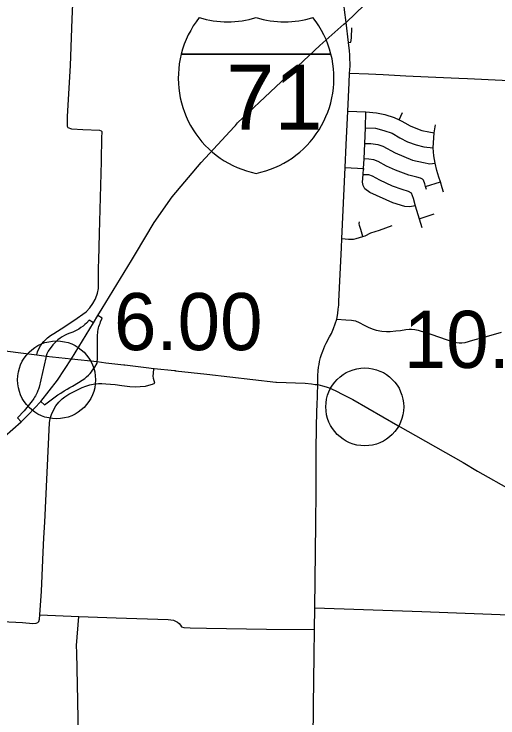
# Model space of a CAD drawing. Extents: x 1659811 to 1934326, y 644115 to 934867.
# Drawn here: x 1801590 to 1810912, y 663921 to 677476 of the extents above; entities that cross this region are included whole.
import ezdxf

# ---------------------------------------------------------------- set-up
doc = ezdxf.new("R2010")
doc.units = 0
for name, color, linetype in [('Default', 7, 'Continuous'), ('GM_X_City_Street', 7, 'Continuous'), ('GM_X_County_Road', 7, 'Continuous'), ('GM_X_Interchange_Ramps', 7, 'Continuous'), ('GM_X_Interstate_Route', 7, 'Continuous'), ('GM_X_Interstate_Shield', 7, 'Continuous'), ('GM_X_State_Route', 7, 'Continuous'), ('GM_X_Township_Road', 7, 'Continuous')]:
    doc.layers.add(name, color=color, linetype=linetype)

msp = doc.modelspace()

# ---------------------------------------------------------------- linework, layer by layer
at = {"layer": 'Default'}
for centre in [(1802408, 670432), (1808347, 669911)]:
    msp.add_circle(centre, 750, dxfattribs=at)
at = {"layer": 'GM_X_City_Street'}
for points in [[(1808058, 676402), (1808063, 676477), (1808063, 676539), (1808061, 676598), (1808058, 676692), (1808050, 676769)], [(1807444, 670339), (1807443, 670385), (1807445, 670514), (1807450, 670604), (1807457, 670674), (1807466, 670730), (1807476, 670782), (1807495, 670864), (1807513, 670923), (1807536, 670984), (1807556, 671037), (1807578, 671084), (1807603, 671137), (1807669, 671259), (1807706, 671327), (1807747, 671422), (1807808, 671602), (1807828, 671710), (1807837, 671791), (1807844, 671870), (1807847, 671938), (1807871, 672467), (1807895, 672976), (1807904, 673151), (1807971, 674520), (1807990, 674960), (1808022, 675604), (1808045, 676151), (1808054, 676341), (1808058, 676402)], [(1810161, 676241), (1810328, 676234), (1810996, 676200), (1811302, 676188), (1811320, 676187)], [(1808022, 675604), (1808366, 675591), (1808575, 675576), (1808735, 675543), (1808910, 675486), (1809010, 675439), (1809062, 675412), (1809120, 675379), (1809222, 675322), (1809299, 675291), (1809446, 675234), (1809581, 675206), (1809685, 675186)], [(1809319, 673783), (1809217, 673762), (1809118, 673771), (1808890, 673840), (1808445, 674038), (1808346, 674111), (1808316, 674174), (1808304, 674240), (1808313, 674387), (1808320, 674504), (1808333, 674689), (1808346, 674982), (1808358, 675288), (1808366, 675591)], [(1809010, 675439), (1809075, 675579)], [(1809865, 674044), (1809840, 674131), (1809805, 674245), (1809774, 674332), (1809735, 674464), (1809700, 674604), (1809676, 674744), (1809666, 674902), (1809685, 675186), (1809710, 675342)], [(1808358, 675288), (1808556, 675277), (1808712, 675237), (1808872, 675180), (1809020, 675094), (1809169, 675018), (1809337, 674958), (1809485, 674919), (1809666, 674902)], [(1808346, 674982), (1808463, 674982), (1808595, 674961), (1808694, 674931), (1808932, 674802), (1809266, 674664), (1809481, 674615), (1809599, 674595), (1809700, 674604)], [(1809535, 674098), (1809515, 674156), (1809503, 674206), (1809478, 674275), (1809458, 674298), (1809419, 674317), (1809347, 674335), (1809197, 674376), (1808936, 674467), (1808767, 674546), (1808607, 674639), (1808520, 674670), (1808427, 674682), (1808333, 674689)], [(1807971, 674520), (1808320, 674504), (1808322, 674482)], [(1808313, 674387), (1808421, 674384), (1808487, 674360), (1808628, 674282), (1808875, 674168), (1809061, 674102), (1809181, 674068), (1809238, 674032), (1809277, 673933), (1809319, 673783), (1809397, 673533), (1809449, 673368)], [(1809515, 674156), (1809805, 674245)], [(1809397, 673533), (1809684, 673627)], [(1808311, 673195), (1808268, 673330), (1808256, 673366), (1808243, 673405), (1808236, 673441), (1808242, 673477)], [(1807904, 673151), (1808030, 673144), (1808128, 673144), (1808183, 673156), (1808311, 673195), (1808356, 673208), (1808464, 673260), (1808633, 673312), (1808874, 673405)], [(1803152, 671978), (1803161, 671994), (1803199, 672099), (1803215, 672193), (1803215, 672321), (1803217, 672421), (1803219, 672602)], [(1807808, 671602), (1807979, 671589), (1808089, 671579), (1808169, 671566), (1808239, 671539), (1808334, 671486), (1808411, 671446), (1808488, 671411), (1808569, 671388), (1808676, 671368), (1808763, 671360), (1808837, 671364), (1808943, 671373), (1809033, 671384), (1809138, 671400), (1809200, 671405), (1809249, 671406), (1809313, 671401), (1809378, 671387), (1809640, 671306), (1810062, 671158), (1810111, 671149), (1810165, 671145), (1810219, 671145), (1810281, 671154), (1810427, 671193), (1810689, 671267), (1810983, 671351)], [(1802144, 666960), (1802145, 666972), (1802166, 667386), (1802182, 667694), (1802275, 669603), (1802288, 669690), (1802309, 669763), (1802341, 669832), (1802395, 669929), (1802452, 669999), (1802515, 670066), (1802567, 670104), (1802645, 670155), (1802822, 670246), (1802901, 670283), (1802971, 670312), (1803047, 670335), (1803115, 670349), (1803170, 670356), (1803217, 670360), (1803279, 670363), (1803356, 670358), (1803538, 670341), (1803665, 670325), (1803822, 670306), (1803921, 670298), (1804021, 670301), (1804122, 670312), (1804188, 670328), (1804254, 670350), (1804301, 670368), (1804277, 670456), (1804270, 670510), (1804273, 670557), (1804284, 670651)], [(1807426, 669861), (1807427, 669920), (1807436, 670149), (1807444, 670339)]]:
    msp.add_lwpolyline(points, dxfattribs=at)
at = {"layer": 'GM_X_County_Road'}
for points in [[(1803219, 672602), (1803221, 672730), (1803234, 673250), (1803272, 674640), (1803283, 675115), (1803288, 675187), (1803285, 675207), (1803273, 675221), (1803245, 675232), (1802913, 675248), (1802703, 675262), (1802634, 675285), (1802620, 675312), (1802618, 675506), (1802675, 676484), (1802712, 677379), (1802738, 677978)], [(1808050, 676769), (1808035, 676927), (1807985, 677316), (1807955, 677555), (1807945, 677686), (1807941, 677769), (1807951, 677851), (1807966, 677926), (1807968, 677930)], [(1808054, 676341), (1808419, 676325), (1808703, 676311), (1809140, 676287), (1809565, 676268), (1810161, 676241)], [(1802031, 670914), (1802043, 670971), (1802059, 671014), (1802099, 671084), (1802125, 671124), (1802165, 671170), (1802235, 671239), (1802292, 671283), (1802355, 671323), (1802495, 671415), (1802744, 671577), (1802982, 671739), (1803052, 671816), (1803108, 671902), (1803152, 671978)], [(1807380, 665621), (1807386, 666038), (1807393, 666575), (1807406, 667664), (1807413, 668280), (1807413, 669117), (1807426, 669857), (1807426, 669861)], [(1802087, 665905), (1802116, 666365), (1802144, 666960)], [(1795747, 666045), (1796176, 666025), (1797552, 665961), (1799023, 665886), (1800577, 665809), (1801360, 665776), (1801750, 665758), (1801954, 665741), (1802014, 665745), (1802050, 665761), (1802068, 665780), (1802080, 665822), (1802087, 665905)], [(1807036, 658278), (1807084, 658842), (1807119, 659163), (1807132, 659294), (1807140, 659461), (1807143, 659649), (1807258, 661693), (1807288, 662202), (1807315, 662693), (1807343, 663154), (1807353, 663488), (1807361, 664158), (1807373, 665125), (1807380, 665621)]]:
    msp.add_lwpolyline(points, dxfattribs=at)
at = {"layer": 'GM_X_Interchange_Ramps'}
for points in [[(1803193, 670787), (1803195, 670832), (1803199, 671255), (1803200, 671299), (1803203, 671335), (1803206, 671365), (1803212, 671401), (1803218, 671431), (1803226, 671461), (1803235, 671490), (1803246, 671520), (1803258, 671550), (1803288, 671617), (1803204, 671668)], [(1803122, 671531), (1803036, 671583), (1802983, 671525), (1802952, 671496), (1802918, 671466), (1802879, 671437), (1802835, 671408), (1802799, 671387), (1802761, 671368), (1802722, 671350), (1802681, 671335), (1802644, 671322), (1802600, 671305), (1802561, 671286), (1802517, 671262), (1802475, 671235), (1802436, 671205), (1802398, 671171), (1802366, 671138), (1802335, 671103), (1802302, 671058), (1802278, 671030), (1802247, 670984), (1802219, 670935), (1802208, 670890)], [(1802208, 670890), (1802204, 670858), (1802071, 670292), (1802059, 670255), (1802048, 670224), (1802034, 670189), (1802015, 670150), (1802000, 670121), (1801985, 670096), (1801972, 670075), (1801956, 670052), (1801940, 670030), (1801783, 669834), (1801653, 669700), (1801729, 669625)], [(1802106, 670017), (1802174, 669949), (1802228, 669991), (1802276, 670028), (1802331, 670069), (1802382, 670104), (1802434, 670140), (1802489, 670177), (1802556, 670219), (1802616, 670255), (1802667, 670285), (1802717, 670313), (1802831, 670382), (1802903, 670424), (1802951, 670459), (1802987, 670489), (1803024, 670525), (1803054, 670556), (1803079, 670586), (1803102, 670615), (1803147, 670676), (1803190, 670756), (1803193, 670787)]]:
    msp.add_lwpolyline(points, dxfattribs=at)
at = {"layer": 'GM_X_Interstate_Route'}
for points in [[(1807945, 677280), (1807985, 677316), (1809229, 678516), (1809777, 678981), (1810555, 679722), (1810785, 679939)], [(1805829, 675306), (1805854, 675332), (1805897, 675379), (1806633, 676072), (1807481, 676871), (1807944, 677280), (1807945, 677280)], [(1803929, 672859), (1804291, 673463), (1804633, 673955), (1805195, 674617), (1805829, 675306)], [(1803288, 671806), (1803851, 672729), (1803929, 672859)], [(1802697, 670834), (1803122, 671531), (1803204, 671668), (1803288, 671806)], [(1801226, 669208), (1801405, 669341), (1801729, 669625), (1801864, 669759), (1802106, 670017), (1802426, 670424), (1802697, 670834)]]:
    msp.add_lwpolyline(points, dxfattribs=at)
at = {"layer": 'GM_X_Interstate_Shield'}
for p, q in [((1804810, 676704), (1807696, 676704)), ((1807696, 676704), (1804810, 676704)), ((1807696, 676704), (1804810, 676704))]:
    msp.add_line(p, q, dxfattribs=at)
for centre, start, end in [((1806628, 676245), 141.669, 165.8066), ((1805705, 679201), 253.0091, 286.9909), ((1806801, 679201), 253.0091, 286.9909), ((1805878, 676245), 14.1934, 38.331), ((1806628, 676245), 165.8066, 258.463), ((1805878, 676245), 281.537, 14.1934)]:
    msp.add_arc(centre, 1875, start, end, dxfattribs=at)
at = {"layer": 'GM_X_State_Route'}
for points in [[(1794757, 671777), (1794806, 671771), (1797266, 671486), (1797804, 671424), (1799105, 671270), (1800498, 671103), (1801820, 670938), (1801979, 670920)], [(1801979, 670920), (1802031, 670914), (1802164, 670896)], [(1802164, 670896), (1802208, 670890), (1802697, 670834), (1803193, 670787), (1803359, 670760)], [(1803359, 670760), (1803705, 670721), (1803721, 670719)], [(1803721, 670719), (1804134, 670670)], [(1804134, 670670), (1804284, 670651), (1804289, 670651)], [(1804289, 670651), (1804678, 670611), (1804699, 670609), (1804702, 670608)], [(1804702, 670608), (1805301, 670538), (1806630, 670385), (1806646, 670384), (1807196, 670367), (1807318, 670355), (1807392, 670345)], [(1807392, 670345), (1807444, 670339), (1807531, 670315), (1807601, 670294), (1807661, 670275), (1807730, 670249), (1807777, 670228), (1807935, 670145)], [(1807935, 670145), (1808076, 670072)], [(1808076, 670072), (1808114, 670051), (1808982, 669552), (1810244, 668838), (1810520, 668670), (1811183, 668298), (1811362, 668191), (1812385, 667611), (1812857, 667344)]]:
    msp.add_lwpolyline(points, dxfattribs=at)
at = {"layer": 'GM_X_Township_Road'}
for points in [[(1808035, 676927), (1808076, 676932), (1808083, 676964), (1808089, 677022), (1808098, 677210)], [(1807386, 666038), (1809447, 665969), (1811292, 665901), (1813340, 665809), (1815297, 665721), (1815770, 665711)], [(1802087, 665905), (1802839, 665876), (1803558, 665850), (1804556, 665817), (1804662, 665801), (1804741, 665764), (1804773, 665741), (1804794, 665709), (1804818, 665674), (1804862, 665665), (1804980, 665653), (1805300, 665647), (1806455, 665628), (1807380, 665621)], [(1802918, 658549), (1802980, 658597), (1802995, 658634), (1803006, 658708), (1802958, 659796), (1802900, 661294), (1802846, 662815), (1802821, 664254), (1802796, 665173), (1802793, 665313), (1802839, 665876)]]:
    msp.add_lwpolyline(points, dxfattribs=at)

# ---------------------------------------------------------------- texts
at = {"layer": 'Default'}
for s, p in [('6.00', (1803514, 671004)), ('10.00', (1809097, 670661))]:
    msp.add_text(s, height=1100, dxfattribs=at).set_placement(p)
at = {"layer": 'GM_X_Interstate_Shield'}
msp.add_text('71', height=1250, dxfattribs=at).set_placement((1805676, 675251))

doc.saveas('drawing.dxf')
